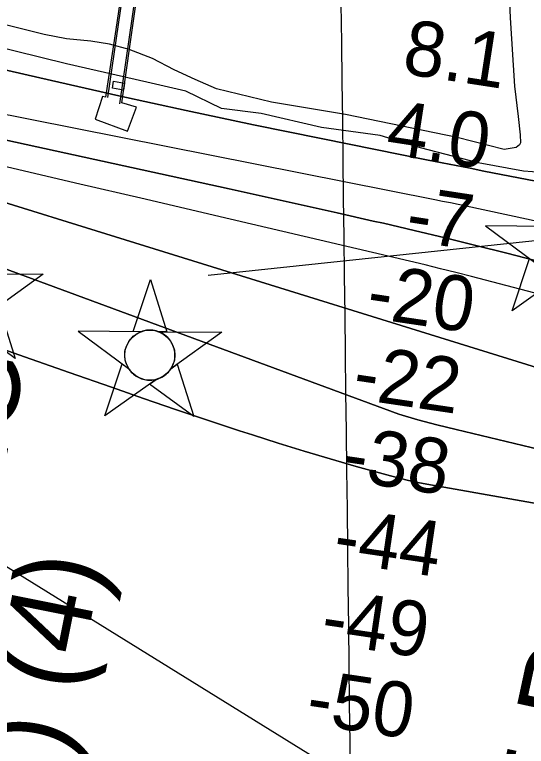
# Model space of a CAD drawing. Extents: x 3704301 to 3742427, y 506229 to 532009.
# Drawn here: x 3713333 to 3713956, y 520842 to 521733 of the extents above; entities that cross this region are included whole.
import ezdxf

# ---------------------------------------------------------------- set-up
doc = ezdxf.new("R2010")
doc.units = 0
for name, color, linetype in [('V-BLDG-OTLN', 7, 'Continuous'), ('V-CHAN-DOCK', 7, 'Continuous'), ('V-CHAN-NAID', 7, 'Continuous'), ('V-GRID-MAJR', 7, 'Continuous'), ('V-RIVR-EDGE', 7, 'Continuous'), ('V-RIVR-FERY', 7, 'Continuous'), ('V-RIVR-RANG', 7, 'Continuous'), ('V-SITE-VEGE', 7, 'Continuous'), ('V-TOPO-DPTH', 7, 'Continuous'), ('V-TOPO-MAJR', 7, 'Continuous'), ('V-TOPO-MINR', 7, 'Continuous'), ('V-TOPO-WATR', 7, 'Continuous'), ('V-UTIL-LINE', 7, 'Continuous')]:
    doc.layers.add(name, color=color, linetype=linetype)

msp = doc.modelspace()

# ---------------------------------------------------------------- linework, layer by layer
at = {"layer": 'V-BLDG-OTLN'}
msp.add_lwpolyline([(3713465.585, 521641.364), (3713452.085, 521643.609), (3713453.2770000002, 521652.08400000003), (3713466.7770000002, 521649.843)], close=True, dxfattribs=at)
at = {"layer": 'V-CHAN-DOCK'}
msp.add_lwpolyline([(3713480.9080000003, 521882.645), (3713456.295, 521714.984), (3713443.483, 521632.902), (3713439.981, 521633.39400000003), (3713431.039, 521605.856), (3713470.599, 521591.44200000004), (3713481.537, 521620.485), (3713463.5130000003, 521625.945), (3713478.764, 521734.049), (3713498.947, 521872.18200000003), (3713500.927, 521880.19200000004), (3713480.9080000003, 521882.645)], dxfattribs=at)
at = {"layer": 'V-CHAN-NAID'}
for points in [[(3713982.549, 521475.39900000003), (3713906.058, 521475.941), (3713967.623, 521430.542)], [(3713291.349, 521417.77900000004), (3713367.841, 521417.23600000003), (3713305.6380000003, 521372.71400000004)]]:
    msp.add_lwpolyline(points, dxfattribs=at)
for points in [[(3714000.983, 521417.271), (3713938.7800000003, 521372.749), (3713959.906, 521436.232), (3713967.623, 521430.542), (3713968.258, 521429.57800000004), (3713969.6410000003, 521427.719), (3713970.8540000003, 521426.303), (3713972.3200000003, 521424.8), (3713973.7090000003, 521423.549), (3713975.163, 521422.393), (3713976.566, 521421.406), (3713978.244, 521420.37), (3713979.958, 521419.45900000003), (3713981.7490000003, 521418.648), (3713983.1950000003, 521418.092), (3713984.823, 521417.563), (3713987.049, 521416.999), (3713988.5810000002, 521416.712), (3713990.606, 521416.455), (3713992.143, 521416.351), (3713994.004, 521416.329), (3713995.693, 521416.407), (3713997.403, 521416.583), (3713999.305, 521416.89400000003)], [(3713486.7, 521347.167), (3713477.113, 521347.235), (3713498.239, 521410.719), (3713518.463, 521346.94200000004), (3713508.876, 521347.01), (3713507.299, 521347.588), (3713505.204, 521348.208), (3713503.164, 521348.659), (3713501.128, 521348.967), (3713499.961, 521349.081), (3713498.427, 521349.162), (3713496.705, 521349.16000000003), (3713495.335, 521349.09), (3713493.429, 521348.889), (3713492.063, 521348.67), (3713490.279, 521348.286), (3713488.7490000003, 521347.86600000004), (3713487.717, 521347.53500000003)], [(3713305.6380000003, 521372.71400000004), (3713313.434, 521378.295), (3713333.6580000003, 521314.518), (3713279.81, 521354.228), (3713287.6070000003, 521359.808), (3713289.273, 521360.284), (3713290.8850000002, 521360.844), (3713293.043, 521361.75800000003), (3713294.778, 521362.642), (3713296.644, 521363.756), (3713298.383, 521364.968), (3713299.935, 521366.213), (3713301.222, 521367.381), (3713302.606, 521368.80100000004), (3713303.81, 521370.20300000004), (3713304.929, 521371.675)], [(3713486.7, 521347.167), (3713410.2090000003, 521347.70900000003), (3713471.774, 521302.31), (3713470.661, 521304.219), (3713469.8510000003, 521305.847), (3713469.026, 521307.815), (3713468.33, 521309.869), (3713467.965, 521311.19200000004), (3713467.6040000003, 521312.818), (3713467.36, 521314.26300000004), (3713467.1720000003, 521315.86100000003), (3713467.063, 521317.597), (3713467.051, 521319.178), (3713467.1580000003, 521321.25200000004), (3713467.341, 521322.87), (3713467.733, 521325.07300000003), (3713468.214, 521326.996), (3713468.8170000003, 521328.88300000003), (3713469.472, 521330.56200000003), (3713470.199, 521332.15), (3713471.0130000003, 521333.685), (3713472.074, 521335.422), (3713473.105, 521336.892), (3713474.105, 521338.161), (3713475.1070000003, 521339.30700000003), (3713476.416, 521340.64400000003), (3713477.467, 521341.609), (3713479.184, 521343.006), (3713480.396, 521343.876), (3713482.083, 521344.946), (3713483.8140000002, 521345.891), (3713485.2600000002, 521346.575)], [(3713508.876, 521347.01), (3713585.3680000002, 521346.467), (3713523.165, 521301.945), (3713524.076, 521303.434), (3713525.054, 521305.281), (3713525.769, 521306.86600000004), (3713526.508, 521308.821), (3713527.0530000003, 521310.606), (3713527.451, 521312.245), (3713527.812, 521314.255), (3713527.998, 521315.82800000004), (3713528.122, 521318.034), (3713528.092, 521320.096), (3713527.904, 521322.316), (3713527.6380000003, 521324.074), (3713527.147, 521326.306), (3713526.507, 521328.446), (3713525.757, 521330.428), (3713525.109, 521331.871), (3713524.102, 521333.787), (3713523.04, 521335.509), (3713521.826, 521337.211), (3713520.565, 521338.75), (3713519.293, 521340.11600000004), (3713517.661, 521341.648), (3713515.918, 521343.06), (3713514.235, 521344.237), (3713512.348, 521345.369), (3713510.876, 521346.13)], [(3713505.134, 521289.039), (3713442.931, 521244.517), (3713464.057, 521308), (3713471.774, 521302.31), (3713472.409, 521301.346), (3713473.792, 521299.487), (3713475.005, 521298.071), (3713476.471, 521296.568), (3713477.86, 521295.31700000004), (3713479.3140000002, 521294.161), (3713480.717, 521293.174), (3713482.395, 521292.13800000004), (3713484.109, 521291.227), (3713485.9, 521290.416), (3713487.346, 521289.86), (3713488.974, 521289.331), (3713491.2, 521288.767), (3713492.7320000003, 521288.48000000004), (3713494.757, 521288.223), (3713496.294, 521288.119), (3713498.1550000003, 521288.097), (3713499.844, 521288.175), (3713501.554, 521288.351), (3713503.4560000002, 521288.662)], [(3713523.165, 521301.945), (3713530.961, 521307.526), (3713551.185, 521243.749), (3713497.3370000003, 521283.45900000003), (3713505.134, 521289.039), (3713506.8000000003, 521289.515), (3713508.412, 521290.075), (3713510.5700000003, 521290.989), (3713512.305, 521291.873), (3713514.171, 521292.987), (3713515.91, 521294.199), (3713517.4620000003, 521295.444), (3713518.7490000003, 521296.612), (3713520.133, 521298.032), (3713521.3370000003, 521299.434), (3713522.4560000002, 521300.906)]]:
    msp.add_lwpolyline(points, close=True, dxfattribs=at)
msp.add_circle((3713497.5863561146, 521318.632605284), 30.540600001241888, dxfattribs=at)
at = {"layer": 'V-GRID-MAJR'}
msp.add_spline([(3713850.364, 511710.695), (3713778.102, 517769.291), (3713705.816, 523829.819), (3713633.5300000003, 529890.361), (3713633.507, 529892.279)], degree=3, dxfattribs=at)
at = {"layer": 'V-RIVR-EDGE'}
msp.add_lwpolyline([(3713996.305029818, 521539.40559402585), (3713952.488875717, 521542.5155719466), (3713897.28439845, 521552.85762951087), (3713827.0911446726, 521571.0409962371), (3713777.901772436, 521586.170793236), (3713706.487090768, 521595.95260734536), (3713633.2892533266, 521612.9427502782), (3713584.677937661, 521619.06621841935), (3713541.506639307, 521640.18440077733), (3713494.107844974, 521651.1074837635), (3713396.3101259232, 521673.56139482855), (3713302.115829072, 521696.60672229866)], dxfattribs=at)
at = {"layer": 'V-RIVR-FERY'}
msp.add_lwpolyline([(3713568.663351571, 521416.1122621), (3717922.339351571, 521878.2572621)], dxfattribs=at)
at = {"layer": 'V-SITE-VEGE'}
msp.add_lwpolyline([(3713934.149, 521775.244), (3713936.041, 521729.45900000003), (3713941.594, 521646.22000000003), (3713945.843, 521609.36), (3713948.276, 521586.771), (3713948.895, 521577.25800000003), (3713947.711, 521574.874), (3713943.556, 521571.29600000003), (3713928.6950000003, 521568.882), (3713871.572, 521583.613), (3713735.921, 521611.832), (3713645.4960000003, 521626.484), (3713578.8540000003, 521642.974), (3713552.662, 521654.21), (3713527.0640000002, 521666.043), (3713500.866, 521679.658), (3713472.294, 521690.887), (3713448.492, 521697.371), (3713425.887, 521700.885), (3713396.146, 521703.787), (3713368.778, 521709.075), (3713336.647, 521717.325), (3713293.805, 521727.925)], dxfattribs=at)
at = {"layer": 'V-TOPO-DPTH'}
for points in [[(3713131.0690947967, 521709.41480927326), (3713377.97979932, 521652.8938590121), (3713459.802095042, 521634.5094808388), (3713541.71878744, 521616.56445086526), (3713623.7770748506, 521599.27844319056), (3713705.929758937, 521582.4317837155), (3713836.5142001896, 521556.1999113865), (3713853.4492622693, 521552.81799517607), (3713870.3893783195, 521549.46174088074), (3713887.337075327, 521546.14397945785), (3713904.2898263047, 521542.85187994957), (3714558.119801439, 521416.6534277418)], [(3713099.558902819, 521629.190788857), (3713594.175512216, 521521.0351934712), (3713638.0530288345, 521511.38750458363), (3713681.915484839, 521501.6721909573), (3713725.7553499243, 521491.85544022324), (3713769.5801543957, 521481.9710647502), (3713781.934663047, 521479.16957233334), (3713819.5298182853, 521470.46584109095), (3713857.0701847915, 521461.5363087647), (3713894.528368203, 521452.2680748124), (3713931.931762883, 521442.7740397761), (3714159.4840427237, 521383.9197125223), (3714265.6957326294, 521355.7730303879), (3714371.6722226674, 521326.7861502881), (3714477.295912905, 521296.5389732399), (3714582.684403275, 521265.4515982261)], [(3714582.684403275, 521265.4515982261), (3714477.295912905, 521296.5389732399), (3714371.6722226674, 521326.7861502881), (3714265.6957326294, 521355.7730303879), (3714159.4840427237, 521383.9197125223), (3713931.931762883, 521442.7740397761), (3713894.528368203, 521452.2680748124), (3713857.0701847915, 521461.5363087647), (3713819.5298182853, 521470.46584109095), (3713781.934663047, 521479.16957233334), (3713769.5801543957, 521481.9710647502), (3713725.7553499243, 521491.85544022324), (3713681.915484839, 521501.6721909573), (3713638.0530288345, 521511.38750458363), (3713594.175512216, 521521.0351934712), (3713099.558902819, 521629.190788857)], [(3715417.8362335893, 520976.6708760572), (3714785.8297555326, 521071.2179779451), (3714780.1926087, 521072.0926254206), (3714774.5623146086, 521073.00802275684), (3714768.942299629, 521073.984544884), (3714763.3291373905, 521075.00181687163), (3714701.7089707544, 521086.51536877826), (3714665.366306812, 521093.6632654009), (3714629.1241466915, 521101.26848499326), (3714593.032742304, 521109.5596890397), (3713201.6542919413, 521541.2509034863)], [(3713201.6542919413, 521541.2509034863), (3714593.032742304, 521109.5596890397), (3714629.1241466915, 521101.26848499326), (3714665.366306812, 521093.6632654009), (3714701.7089707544, 521086.51536877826), (3714763.3291373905, 521075.00181687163), (3714768.942299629, 521073.984544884), (3714774.5623146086, 521073.00802275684), (3714780.1926087, 521072.0926254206), (3714785.8297555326, 521071.2179779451), (3715417.8362335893, 520976.6708760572)], [(3715711.015990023, 520885.3089255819), (3715365.562578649, 520939.94565012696), (3715266.144706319, 520955.8060179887), (3715166.7557067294, 520971.8438043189), (3715067.410016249, 520988.1477183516), (3714968.0931985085, 521004.6290508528), (3714815.6802063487, 521030.1313021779), (3714792.60768039, 521034.0839270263), (3714769.5566724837, 521038.1556712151), (3714746.537941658, 521042.4060944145), (3714723.540728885, 521046.7756369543), (3714422.6086919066, 521105.16387063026), (3714322.2948242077, 521125.2975302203), (3714222.1664657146, 521146.28858274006), (3714122.3163710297, 521168.5657246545), (3714022.6517855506, 521191.7002594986), (3713870.46546698, 521228.05941772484), (3713847.0946642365, 521233.88249651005), (3713823.805708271, 521240.0050919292), (3713800.6395224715, 521246.5769622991), (3713104.9160445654, 521503.6707803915)], [(3713104.9160445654, 521503.6707803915), (3713800.6395224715, 521246.5769622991), (3713823.805708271, 521240.0050919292), (3713847.0946642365, 521233.88249651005), (3713870.46546698, 521228.05941772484), (3714022.6517855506, 521191.7002594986), (3714122.3163710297, 521168.5657246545), (3714222.1664657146, 521146.28858274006), (3714322.2948242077, 521125.2975302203), (3714422.6086919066, 521105.16387063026), (3714723.540728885, 521046.7756369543), (3714746.537941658, 521042.4060944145), (3714769.5566724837, 521038.1556712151), (3714792.60768039, 521034.0839270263), (3714815.6802063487, 521030.1313021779), (3714968.0931985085, 521004.6290508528), (3715067.410016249, 520988.1477183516), (3715166.7557067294, 520971.8438043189), (3715266.144706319, 520955.8060179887), (3715365.562578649, 520939.94565012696), (3715711.015990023, 520885.3089255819)], [(3714600.016586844, 521024.7395337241), (3714518.3718704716, 521039.74063712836), (3714436.70512227, 521054.6200462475), (3714355.005326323, 521069.31691393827), (3714273.2834985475, 521083.89208734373), (3713834.8610106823, 521161.5798317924), (3713823.706771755, 521163.7203546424), (3713812.600066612, 521166.07072596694), (3713801.564662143, 521168.73587000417), (3713790.576791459, 521171.6108625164), (3713748.814275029, 521183.17498801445), (3713717.047638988, 521192.2107275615), (3713685.3699970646, 521201.5410049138), (3713653.825846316, 521211.3130889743), (3713622.3706896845, 521221.37971083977), (3713606.881751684, 521226.4562513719), (3713567.7926415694, 521239.4108016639), (3713528.7618452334, 521252.5368745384), (3713489.8185195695, 521265.9202312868), (3713450.933507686, 521279.47511061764), (3713399.5492104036, 521297.57747319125), (3713338.225084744, 521319.06033038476), (3713276.851140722, 521340.39908426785)], [(3713276.851140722, 521340.39908426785), (3713338.225084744, 521319.06033038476), (3713399.5492104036, 521297.57747319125), (3713450.933507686, 521279.47511061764), (3713489.8185195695, 521265.9202312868), (3713528.7618452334, 521252.5368745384), (3713567.7926415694, 521239.4108016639), (3713606.881751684, 521226.4562513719), (3713622.3706896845, 521221.37971083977), (3713653.825846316, 521211.3130889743), (3713685.3699970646, 521201.5410049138), (3713717.047638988, 521192.2107275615), (3713748.814275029, 521183.17498801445), (3713790.576791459, 521171.6108625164), (3713801.564662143, 521168.73587000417), (3713812.600066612, 521166.07072596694), (3713823.706771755, 521163.7203546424), (3713834.8610106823, 521161.5798317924), (3714273.2834985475, 521083.89208734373), (3714355.005326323, 521069.31691393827), (3714436.70512227, 521054.6200462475), (3714518.3718704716, 521039.74063712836), (3714600.016586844, 521024.7395337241)]]:
    msp.add_lwpolyline(points, dxfattribs=at)
at = {"layer": 'V-TOPO-MAJR'}
msp.add_lwpolyline([(3716547.668969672, 520661.9194421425), (3715740.63, 520351.74), (3715524.426543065, 520409.6933051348), (3715416.0835384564, 520437.64155608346), (3715307.419097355, 520464.2197345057), (3715198.272501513, 520488.7428041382), (3715088.804469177, 520511.89580124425), (3714704.98, 520589.3), (3713756.22, 520792.49), (3713175.4762770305, 521152.32774981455)], dxfattribs=at)
at = {"layer": 'V-TOPO-MINR'}
for points in [[(3714596.3509962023, 521324.7252044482), (3714552.8577808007, 521336.00833640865), (3714509.3395444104, 521347.19457591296), (3714465.8046273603, 521358.3162204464), (3714140.730268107, 521440.9758137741), (3714094.7426402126, 521452.3889707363), (3714048.672422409, 521463.44919920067), (3714002.4783197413, 521473.9800349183), (3713956.201627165, 521484.1579421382), (3713882.624972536, 521499.89804013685), (3713873.0702783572, 521501.91994212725), (3713863.5097609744, 521503.9136065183), (3713853.9405087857, 521505.86491450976), (3713844.365433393, 521507.78798490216), (3713079.87, 521659.57)], [(3714582.684403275, 521265.4515982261), (3714477.295912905, 521296.5389732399), (3714371.6722226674, 521326.7861502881), (3714265.6957326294, 521355.7730303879), (3714159.4840427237, 521383.9197125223), (3713931.931762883, 521442.7740397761), (3713894.528368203, 521452.2680748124), (3713857.0701847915, 521461.5363087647), (3713819.5298182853, 521470.46584109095), (3713781.934663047, 521479.16957233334), (3713769.5801543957, 521481.9710647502), (3713725.7553499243, 521491.85544022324), (3713681.915484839, 521501.6721909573), (3713638.0530288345, 521511.38750458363), (3713594.175512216, 521521.0351934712), (3713099.558902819, 521629.190788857)], [(3715461.6684886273, 520991.99240022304), (3715369.45845402, 521005.68651374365), (3715277.29692682, 521019.7033654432), (3715185.167737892, 521033.9353759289), (3714942.324915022, 521071.8848088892), (3714914.9462464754, 521076.46330763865), (3714887.6424151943, 521081.42967736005), (3714860.4508398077, 521086.9778535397), (3714833.3341016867, 521092.91390069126), (3714806.428246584, 521099.65798143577), (3714779.72793545, 521107.088764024), (3714753.3359402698, 521115.5495993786), (3714727.1494890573, 521124.6971365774), (3714047.755065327, 521372.0690807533), (3713991.304791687, 521387.5065186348), (3713889.0387778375, 521414.32067646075), (3713870.244778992, 521419.1692850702), (3713851.4261825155, 521423.91878567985), (3713832.570689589, 521428.51962428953), (3713813.690599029, 521433.0213548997), (3713576.307222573, 521488.633505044), (3713491.756295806, 521508.4226399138), (3713407.199838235, 521528.1880916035), (3713322.6350844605, 521547.91801852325)], [(3715417.8362335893, 520976.6708760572), (3714785.8297555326, 521071.2179779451), (3714780.1926087, 521072.0926254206), (3714774.5623146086, 521073.00802275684), (3714768.942299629, 521073.984544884), (3714763.3291373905, 521075.00181687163), (3714701.7089707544, 521086.51536877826), (3714665.366306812, 521093.6632654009), (3714629.1241466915, 521101.26848499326), (3714593.032742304, 521109.5596890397), (3713201.6542919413, 521541.2509034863)], [(3715711.015990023, 520885.3089255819), (3715365.562578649, 520939.94565012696), (3715266.144706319, 520955.8060179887), (3715166.7557067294, 520971.8438043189), (3715067.410016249, 520988.1477183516), (3714968.0931985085, 521004.6290508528), (3714815.6802063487, 521030.1313021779), (3714792.60768039, 521034.0839270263), (3714769.5566724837, 521038.1556712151), (3714746.537941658, 521042.4060944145), (3714723.540728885, 521046.7756369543), (3714422.6086919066, 521105.16387063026), (3714322.2948242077, 521125.2975302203), (3714222.1664657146, 521146.28858274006), (3714122.3163710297, 521168.5657246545), (3714022.6517855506, 521191.7002594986), (3713870.46546698, 521228.05941772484), (3713847.0946642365, 521233.88249651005), (3713823.805708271, 521240.0050919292), (3713800.6395224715, 521246.5769622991), (3713104.9160445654, 521503.6707803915)], [(3714600.016586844, 521024.7395337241), (3714518.3718704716, 521039.74063712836), (3714436.70512227, 521054.6200462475), (3714355.005326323, 521069.31691393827), (3714273.2834985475, 521083.89208734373), (3713834.8610106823, 521161.5798317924), (3713823.706771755, 521163.7203546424), (3713812.600066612, 521166.07072596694), (3713801.564662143, 521168.73587000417), (3713790.576791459, 521171.6108625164), (3713748.814275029, 521183.17498801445), (3713717.047638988, 521192.2107275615), (3713685.3699970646, 521201.5410049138), (3713653.825846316, 521211.3130889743), (3713622.3706896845, 521221.37971083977), (3713606.881751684, 521226.4562513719), (3713567.7926415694, 521239.4108016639), (3713528.7618452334, 521252.5368745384), (3713489.8185195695, 521265.9202312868), (3713450.933507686, 521279.47511061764), (3713399.5492104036, 521297.57747319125), (3713338.225084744, 521319.06033038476), (3713276.851140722, 521340.39908426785)]]:
    msp.add_lwpolyline(points, dxfattribs=at)
at = {"layer": 'V-TOPO-WATR'}
msp.add_lwpolyline([(3714558.119801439, 521416.6534277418), (3713904.2898263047, 521542.85187994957), (3713887.337075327, 521546.14397945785), (3713870.3893783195, 521549.46174088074), (3713853.4492622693, 521552.81799517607), (3713836.5142001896, 521556.1999113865), (3713705.929758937, 521582.4317837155), (3713623.7770748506, 521599.27844319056), (3713541.71878744, 521616.56445086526), (3713459.802095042, 521634.5094808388), (3713377.97979932, 521652.8938590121), (3713131.0690947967, 521709.41480927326)], dxfattribs=at)
at = {"layer": 'V-UTIL-LINE'}
for points in [[(3713482.889, 521892.156), (3713485.397, 521889.16000000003), (3713484.418, 521880.151), (3713469.613, 521794.063), (3713445.986, 521632.409)], [(3713497.0160000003, 521893.367), (3713497.548, 521879.86), (3713479.833, 521756.743), (3713460.6350000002, 521624.61600000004)]]:
    msp.add_lwpolyline(points, dxfattribs=at)

# ---------------------------------------------------------------- texts
at = {"layer": 'V-CHAN-NAID'}
for s, rotation, p in [('CHALMETTE REFINING', 78.61653474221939, (3713054.530074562, 519860.8498016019)), ('CHALMETTE REFI-', 77.83779641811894, (3713861.9145254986, 520034.5609172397)), ('NO. 6 (88.5) (4)', 78.61653474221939, (3713255.37099947, 520149.0837562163))]:
    msp.add_text(s, height=100.000002, rotation=rotation, dxfattribs=at).set_placement(p)
at = {"layer": 'V-RIVR-RANG'}
for s, rotation, p in [('8.1', 351.27832571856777, (3713803.231494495, 521661.91678852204)), ('4.0', 351.27832571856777, (3713783.102907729, 521563.83475134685)), ('-7', 351.27832571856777, (3713806.777849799, 521459.03302644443)), ('-20', 351.5650277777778, (3713759.378010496, 521364.71858100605)), ('-22', 351.5650277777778, (3713742.6385269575, 521266.10843189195)), ('-38', 351.5650277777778, (3713729.2900842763, 521166.9942739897)), ('-44', 351.5650277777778, (3713718.8128300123, 521067.4544932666)), ('-49', 351.5650277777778, (3713703.899830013, 520968.5734932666)), ('-50', 351.5650277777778, (3713685.855715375, 520870.1558090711))]:
    msp.add_text(s, height=66.99999999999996, rotation=rotation, dxfattribs=at).set_placement(p)

doc.saveas('drawing.dxf')
